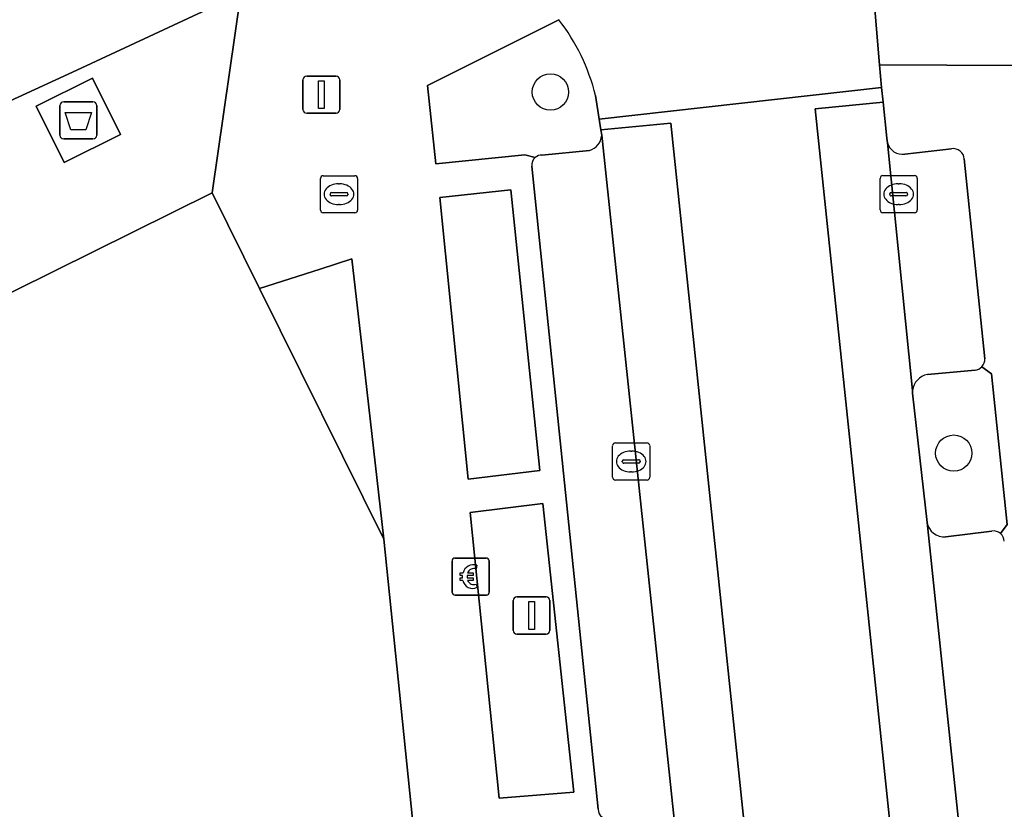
# Model space of a CAD drawing. Extents: x 159716 to 160783, y 383290 to 384031.
# Drawn here: x 160567.93 to 160594.47, y 383404.89 to 383426.17 of the extents above; entities that cross this region are included whole.
import ezdxf

# ---------------------------------------------------------------- set-up
doc = ezdxf.new("R2010")
doc.units = 0
for name, color, linetype in [('IMGEO_Afval_apart_plaats', 7, 'Continuous'), ('IMGEO_Betaalautomaat', 7, 'Continuous'), ('IMGEO_Boom', 7, 'Continuous'), ('IMGEO_Brandkraan', 7, 'Continuous'), ('IMGEO_Groenvoorziening', 7, 'Continuous'), ('IMGEO_Kolk', 7, 'Continuous'), ('IMGEO_Lichtmast', 7, 'Continuous'), ('IMGEO_Pand', 7, 'Continuous'), ('IMGEO_Pand_overbouw', 7, 'Continuous'), ('IMGEO_Parkeervlak_open', 7, 'Continuous'), ('IMGEO_Rijbaan_lokaal_gesloten', 7, 'Continuous'), ('IMGEO_Rijbaan_lokaal_open', 7, 'Continuous'), ('IMGEO_Voetpad_gesloten', 7, 'Continuous'), ('IMGEO_Voetpad_open', 7, 'Continuous')]:
    doc.layers.add(name, color=color, linetype=linetype)

msp = doc.modelspace()

# ---------------------------------------------------------------- linework, layer by layer
at = {"layer": 'IMGEO_Afval_apart_plaats'}
for p, q in [((160569.018, 383423.06), (160569.018, 383423.86)), ((160569.018, 383423.86), (160569.018, 383423.06)), ((160569.118, 383423.96), (160569.908, 383423.96)), ((160569.908, 383423.96), (160569.118, 383423.96)), ((160570.008, 383423.86), (160570.008, 383423.06)), ((160570.008, 383423.06), (160570.008, 383423.86)), ((160569.908, 383422.96), (160569.118, 383422.96)), ((160569.118, 383422.96), (160569.908, 383422.96))]:
    msp.add_line(p, q, dxfattribs=at)
msp.add_lwpolyline([(160569.161, 383423.674), (160569.865, 383423.674), (160569.716, 383423.204), (160569.31, 383423.204), (160569.161, 383423.674)], dxfattribs=at)
for centre, start, end in [((160569.118, 383423.86), 90, 180), ((160569.118, 383423.86), 90, 180), ((160569.908, 383423.86), 0, 90), ((160569.908, 383423.86), 360, 90), ((160569.118, 383423.06), 180, 270), ((160569.118, 383423.06), 180, 270), ((160569.908, 383423.06), 270, 0), ((160569.908, 383423.06), 270, 0)]:
    msp.add_arc(centre, 0.1, start, end, dxfattribs=at)
at = {"layer": 'IMGEO_Betaalautomaat'}
for p, q in [((160579.663, 383411.665), (160580.504, 383411.665)), ((160580.504, 383411.665), (160579.663, 383411.665)), ((160579.588, 383410.741), (160579.588, 383411.582)), ((160579.588, 383411.582), (160579.588, 383410.741)), ((160580.25, 383411.47), (160580.233, 383411.37)), ((160580.587, 383411.591), (160580.587, 383410.75)), ((160580.587, 383410.75), (160580.587, 383411.591)), ((160579.871, 383411.129), (160579.871, 383411.197)), ((160579.992, 383411.197), (160579.992, 383411.129)), ((160580.237, 383410.964), (160580.259, 383410.877)), ((160580.513, 383410.666), (160579.672, 383410.666)), ((160579.672, 383410.666), (160580.513, 383410.666))]:
    msp.add_line(p, q, dxfattribs=at)
for points in [[(160579.871, 383411.197), (160579.802, 383411.197), (160579.802, 383411.266), (160579.881, 383411.266)], [(160579.876, 383411.06), (160579.802, 383411.06), (160579.802, 383411.129), (160579.871, 383411.129)], [(160580.003, 383411.266), (160580.15, 383411.266), (160580.15, 383411.197), (160579.992, 383411.197)], [(160579.992, 383411.129), (160580.15, 383411.129), (160580.15, 383411.06), (160580.006, 383411.06)]]:
    msp.add_lwpolyline(points, dxfattribs=at)
for centre, radius, start, end in [((160579.666, 383411.588), 0.0779, 92.4484, 184.2845), ((160579.666, 383411.588), 0.0779, 92.4484, 184.2845), ((160580.51, 383411.588), 0.0779, 2.4484, 94.2845), ((160580.51, 383411.588), 0.0779, 2.4484, 94.2845), ((160580.164, 383411.19), 0.293, 73.014, 165.0139), ((160580.17, 383411.203), 0.179, 69.3236, 159.5683), ((160580.137, 383411.115), 0.267, 191.8096, 297.0389), ((160580.17, 383411.13), 0.179, 202.7625, 291.8693), ((160579.666, 383410.744), 0.0779, 182.4484, 274.2845), ((160579.666, 383410.744), 0.0779, 182.4484, 274.2845), ((160580.51, 383410.744), 0.0779, 272.4484, 4.2845), ((160580.51, 383410.744), 0.0779, 272.4484, 4.2845)]:
    msp.add_arc(centre, radius, start, end, dxfattribs=at)
at = {"layer": 'IMGEO_Boom'}
for centre in [(160582.236, 383424.225), (160593.107, 383414.493)]:
    msp.add_circle(centre, 0.489, dxfattribs=at)
at = {"layer": 'IMGEO_Brandkraan'}
for p, q in [((160576.038, 383421.044), (160576.038, 383421.896)), ((160576.113, 383421.97), (160576.965, 383421.97)), ((160576.526, 383421.75), (160576.551, 383421.75)), ((160577.039, 383421.896), (160577.039, 383421.044)), ((160576.297, 383421.464), (160576.297, 383421.476)), ((160576.34, 383421.513), (160576.738, 383421.513)), ((160576.781, 383421.476), (160576.781, 383421.464)), ((160576.735, 383421.427), (160576.337, 383421.427)), ((160576.965, 383420.97), (160576.113, 383420.97)), ((160576.549, 383421.19), (160576.524, 383421.19))]:
    msp.add_line(p, q, dxfattribs=at)
for points in [[(160576.038, 383421.044), (160576.038, 383421.896)], [(160576.113, 383421.97), (160576.965, 383421.97)], [(160577.039, 383421.896), (160577.039, 383421.044)], [(160576.965, 383420.97), (160576.113, 383420.97)]]:
    msp.add_lwpolyline(points, dxfattribs=at)
for centre, radius, start, end in [((160576.115, 383421.894), 0.0765, 91.552, 178.448), ((160576.115, 383421.894), 0.0765, 91.552, 178.448), ((160576.963, 383421.894), 0.0765, 1.552, 88.448), ((160576.963, 383421.894), 0.0765, 1.552, 88.448), ((160576.337, 383421.473), 0.0403, 85.8775, 175.7526), ((160576.742, 383421.475), 0.0386, 1.7309, 96.639), ((160576.334, 383421.463), 0.0366, 178.938, 274.7102), ((160576.738, 383421.47), 0.043, 264.8664, 352.4533), ((160576.115, 383421.046), 0.0765, 181.552, 268.448), ((160576.115, 383421.046), 0.0765, 181.552, 268.448), ((160576.963, 383421.046), 0.0765, 271.552, 358.448), ((160576.963, 383421.046), 0.0765, 271.552, 358.448)]:
    msp.add_arc(centre, radius, start, end, dxfattribs=at)
for centre, major_axis, ratio, start_param, end_param in [((160576.525, 383421.47), (-0.387, 0.002), 0.722429, 4.712389, 7.853982), ((160576.55, 383421.47), (-0.39, 0.002), 0.717154, 1.570796, 4.712389)]:
    msp.add_ellipse(centre, major_axis=major_axis, ratio=ratio, start_param=start_param, end_param=end_param, dxfattribs=at)
at = {"layer": 'IMGEO_Groenvoorziening'}
for points in [[(160582.461, 383426.174), (160578.928, 383424.398), (160579.144, 383422.293), (160581.543, 383422.529), (160581.829, 383422.464)], [(160583.551, 383423.489), (160583.451, 383424.131)], [(160583.618, 383423.058), (160583.596, 383423.202), (160583.551, 383423.489)], [(160582.005, 383422.525), (160583.29, 383422.645)], [(160593.68, 383416.726), (160592.397, 383416.61)], [(160594.128, 383416.632), (160593.864, 383416.823)], [(160594.366, 383412.326), (160594.55, 383412.574), (160594.128, 383416.632)], [(160591.997, 383416.182), (160591.995, 383416.112), (160592.388, 383412.622)], [(160592.889, 383412.235), (160594.129, 383412.391)]]:
    msp.add_lwpolyline(points, dxfattribs=at)
for points in [[(160579.253, 383421.381), (160580.016, 383413.791), (160581.953, 383414.024), (160581.17, 383421.589)], [(160580.075, 383412.894), (160580.854, 383405.193), (160582.867, 383405.358), (160582.036, 383413.131)]]:
    msp.add_lwpolyline(points, close=True, dxfattribs=at)
for centre, radius, start, end in [((160578.127, 383422.813), 5.485, 13.9096, 37.7983), ((160583.141, 383423.1), 0.479, 288.1121, 354.9755), ((160581.995, 383422.269), 0.256, 87.7669, 130.4648), ((160593.631, 383417.041), 0.319, 278.756, 316.8381), ((160592.482, 383416.13), 0.488, 100.0179, 173.8557), ((160592.855, 383412.709), 0.476, 190.5811, 274.0499), ((160594.179, 383412.107), 0.288, 49.3973, 99.9288)]:
    msp.add_arc(centre, radius, start, end, dxfattribs=at)
at = {"layer": 'IMGEO_Kolk'}
for p, q in [((160591.121, 383421.046), (160591.121, 383421.898)), ((160591.196, 383421.972), (160592.048, 383421.972)), ((160591.609, 383421.752), (160591.634, 383421.752)), ((160592.122, 383421.898), (160592.122, 383421.046)), ((160591.38, 383421.466), (160591.38, 383421.478)), ((160591.423, 383421.515), (160591.821, 383421.515)), ((160591.864, 383421.478), (160591.864, 383421.466)), ((160591.818, 383421.429), (160591.42, 383421.429)), ((160592.048, 383420.972), (160591.196, 383420.972)), ((160591.632, 383421.192), (160591.607, 383421.192)), ((160583.913, 383413.842), (160583.913, 383414.694)), ((160583.988, 383414.768), (160584.84, 383414.768)), ((160584.914, 383414.694), (160584.914, 383413.842)), ((160584.215, 383414.311), (160584.613, 383414.311)), ((160584.401, 383414.548), (160584.426, 383414.548)), ((160584.172, 383414.262), (160584.172, 383414.274)), ((160584.61, 383414.225), (160584.212, 383414.225)), ((160584.656, 383414.274), (160584.656, 383414.262)), ((160584.424, 383413.988), (160584.399, 383413.988)), ((160584.84, 383413.768), (160583.988, 383413.768))]:
    msp.add_line(p, q, dxfattribs=at)
for points in [[(160591.121, 383421.046), (160591.121, 383421.898)], [(160591.196, 383421.972), (160592.048, 383421.972)], [(160592.122, 383421.898), (160592.122, 383421.046)], [(160592.048, 383420.972), (160591.196, 383420.972)], [(160583.913, 383413.842), (160583.913, 383414.694)], [(160583.988, 383414.768), (160584.84, 383414.768)], [(160584.914, 383414.694), (160584.914, 383413.842)], [(160584.84, 383413.768), (160583.988, 383413.768)]]:
    msp.add_lwpolyline(points, dxfattribs=at)
for centre, radius, start, end in [((160591.198, 383421.896), 0.0765, 91.552, 178.448), ((160591.198, 383421.896), 0.0765, 91.552, 178.448), ((160592.046, 383421.896), 0.0765, 1.552, 88.448), ((160592.046, 383421.896), 0.0765, 1.552, 88.448), ((160591.42, 383421.475), 0.0403, 85.8775, 175.7526), ((160591.417, 383421.465), 0.0366, 178.938, 274.7102), ((160591.821, 383421.472), 0.043, 264.8664, 352.4533), ((160591.825, 383421.477), 0.0386, 1.7309, 96.639), ((160591.198, 383421.048), 0.0765, 181.552, 268.448), ((160591.198, 383421.048), 0.0765, 181.552, 268.448), ((160592.046, 383421.048), 0.0765, 271.552, 358.448), ((160592.046, 383421.048), 0.0765, 271.552, 358.448), ((160583.99, 383414.692), 0.0765, 91.552, 178.448), ((160583.99, 383414.692), 0.0765, 91.552, 178.448), ((160584.838, 383414.692), 0.0765, 1.552, 88.448), ((160584.838, 383414.692), 0.0765, 1.552, 88.448), ((160584.212, 383414.271), 0.0403, 85.8775, 175.7526), ((160584.617, 383414.273), 0.0386, 1.7309, 96.639), ((160584.209, 383414.261), 0.0366, 178.938, 274.7102), ((160584.613, 383414.268), 0.043, 264.8664, 352.4533), ((160583.99, 383413.844), 0.0765, 181.552, 268.448), ((160583.99, 383413.844), 0.0765, 181.552, 268.448), ((160584.838, 383413.844), 0.0765, 271.552, 358.448), ((160584.838, 383413.844), 0.0765, 271.552, 358.448)]:
    msp.add_arc(centre, radius, start, end, dxfattribs=at)
for centre, major_axis, ratio, start_param, end_param in [((160591.608, 383421.472), (-0.387, 0.002), 0.722429, 4.712389, 7.853982), ((160591.633, 383421.472), (-0.39, 0.002), 0.717154, 1.570796, 4.712389), ((160584.4, 383414.268), (-0.387, 0.002), 0.722429, 4.712389, 7.853982), ((160584.425, 383414.268), (-0.39, 0.002), 0.717154, 1.570796, 4.712389)]:
    msp.add_ellipse(centre, major_axis=major_axis, ratio=ratio, start_param=start_param, end_param=end_param, dxfattribs=at)
at = {"layer": 'IMGEO_Lichtmast'}
for p, q in [((160575.668, 383424.654), (160576.458, 383424.654)), ((160576.458, 383424.654), (160575.668, 383424.654)), ((160575.568, 383423.754), (160575.568, 383424.554)), ((160575.568, 383424.554), (160575.568, 383423.754)), ((160576.558, 383424.554), (160576.558, 383423.754)), ((160576.558, 383423.754), (160576.558, 383424.554)), ((160576.458, 383423.654), (160575.668, 383423.654)), ((160575.668, 383423.654), (160576.458, 383423.654)), ((160581.333, 383410.617), (160582.123, 383410.617)), ((160582.123, 383410.617), (160581.333, 383410.617)), ((160581.233, 383409.717), (160581.233, 383410.517)), ((160581.233, 383410.517), (160581.233, 383409.717)), ((160582.223, 383410.517), (160582.223, 383409.717)), ((160582.223, 383409.717), (160582.223, 383410.517)), ((160582.123, 383409.617), (160581.333, 383409.617)), ((160581.333, 383409.617), (160582.123, 383409.617))]:
    msp.add_line(p, q, dxfattribs=at)
for points in [[(160575.988, 383424.529), (160576.138, 383424.529), (160576.138, 383423.779), (160575.988, 383423.779), (160575.988, 383424.529)], [(160581.653, 383410.492), (160581.803, 383410.492), (160581.803, 383409.742), (160581.653, 383409.742), (160581.653, 383410.492)]]:
    msp.add_lwpolyline(points, dxfattribs=at)
for centre, start, end in [((160575.668, 383424.554), 90, 180), ((160575.668, 383424.554), 90, 180), ((160576.458, 383424.554), 0, 90), ((160576.458, 383424.554), 360, 90), ((160575.668, 383423.754), 180, 270), ((160575.668, 383423.754), 180, 270), ((160576.458, 383423.754), 270, 0), ((160576.458, 383423.754), 270, 0), ((160581.333, 383410.517), 90, 180), ((160581.333, 383410.517), 90, 180), ((160582.123, 383410.517), 0, 90), ((160582.123, 383410.517), 360, 90), ((160581.333, 383409.717), 180, 270), ((160581.333, 383409.717), 180, 270), ((160582.123, 383409.717), 270, 0), ((160582.123, 383409.717), 270, 0)]:
    msp.add_arc(centre, 0.1, start, end, dxfattribs=at)
at = {"layer": 'IMGEO_Pand'}
msp.add_lwpolyline([(160577.746, 383412.172), (160574.4, 383418.928), (160573.117, 383421.51), (160561.391, 383415.694), (160561.782, 383414.869), (160558.029, 383412.952), (160557.591, 383413.809), (160545.828, 383407.983), (160550.329, 383398.897), (160546.728, 383397.189), (160549.349, 383392.067), (160551.487, 383387.889), (160552.375, 383386.153), (160563.405, 383389.892), (160563.227, 383390.604), (160564.354, 383391.079), (160564.414, 383391.85), (160565.184, 383392.087), (160565.969, 383385.858), (160579.957, 383390.583)], close=True, dxfattribs=at)
at = {"layer": 'IMGEO_Pand_overbouw'}
msp.add_lwpolyline([(160576.883, 383419.728), (160576.027, 383419.452), (160574.4, 383418.928), (160577.746, 383412.172), (160577.24, 383416.603)], close=True, dxfattribs=at)
at = {"layer": 'IMGEO_Parkeervlak_open'}
for points in [[(160585.59, 383404.462), (160583.618, 383423.058)], [(160591.318, 383422.858), (160591.997, 383416.182)], [(160583.29, 383422.645), (160582.005, 383422.525)], [(160593.048, 383422.696), (160591.785, 383422.549)], [(160593.947, 383417.038), (160593.39, 383422.421)], [(160581.738, 383422.224), (160583.521, 383404.894)], [(160592.397, 383416.61), (160593.68, 383416.726)], [(160592.388, 383412.622), (160594.344, 383393.985)], [(160594.129, 383412.391), (160592.889, 383412.235)]]:
    msp.add_lwpolyline(points, dxfattribs=at)
for centre, radius, start, end in [((160583.141, 383423.1), 0.479, 288.1121, 354.9755), ((160591.728, 383422.97), 0.425, 195.2599, 277.7573), ((160593.091, 383422.399), 0.3, 4.1475, 98.2474), ((160581.996, 383422.263), 0.261, 129.8017, 188.6682), ((160581.995, 383422.269), 0.256, 87.7669, 130.4648), ((160593.632, 383417.036), 0.315, 317.4409, 0.3413), ((160593.631, 383417.041), 0.319, 278.756, 316.8381), ((160592.482, 383416.13), 0.488, 100.0179, 173.8557), ((160592.855, 383412.709), 0.476, 190.5811, 274.0499), ((160594.179, 383412.107), 0.288, 49.3973, 99.9288), ((160594.174, 383412.101), 0.296, 3.0232, 49.447), ((160583.805, 383404.909), 0.285, 182.9438, 233.753)]:
    msp.add_arc(centre, radius, start, end, dxfattribs=at)
at = {"layer": 'IMGEO_Rijbaan_lokaal_gesloten'}
for points in [[(160597.909, 383359.846), (160597.901, 383359.899), (160597.276, 383365.883), (160597.049, 383368.053), (160597.045, 383368.17), (160595.109, 383386.725), (160595.087, 383386.843), (160594.753, 383389.974), (160594.337, 383393.864), (160594.344, 383393.985), (160592.388, 383412.622), (160591.995, 383416.112), (160591.997, 383416.182), (160591.318, 383422.858), (160591.303, 383422.977), (160591.203, 383423.954), (160589.375, 383423.771), (160595.764, 383362.66)], [(160591.724, 383354.429), (160591.203, 383361.107), (160589.592, 383381.539), (160587.833, 383400.9), (160585.479, 383423.384), (160583.596, 383423.202), (160583.618, 383423.058), (160585.59, 383404.462), (160585.608, 383404.352), (160585.94, 383401.161), (160585.933, 383401.077), (160586.585, 383394.618), (160586.757, 383392.992), (160587.673, 383382.418)]]:
    msp.add_lwpolyline(points, dxfattribs=at)
at = {"layer": 'IMGEO_Rijbaan_lokaal_open'}
for points in [[(160566.75, 383423.562), (160569.473, 383424.81), (160573.889, 383426.883), (160572.337, 383430.071), (160570.844, 383429.371), (160567.932, 383427.997), (160567.354, 383427.724), (160566.554, 383427.332), (160554.01, 383421.434), (160552.404, 383420.67), (160543.945, 383416.579), (160531.91, 383410.739), (160530.454, 383409.992), (160513.141, 383401.003), (160501.848, 383394.965), (160500.433, 383394.16), (160486.541, 383386.343), (160481.968, 383383.62), (160476.209, 383380.206), (160475.436, 383379.714), (160471.815, 383377.547), (160469.684, 383376.287)], [(160583.451, 383424.131), (160583.551, 383423.489), (160591.163, 383424.345), (160591.101, 383424.957), (160590.845, 383428.088)], [(160589.375, 383423.771), (160591.203, 383423.954), (160591.163, 383424.345), (160583.551, 383423.489), (160583.596, 383423.202), (160585.479, 383423.384), (160587.833, 383400.9), (160589.592, 383381.539), (160591.203, 383361.107), (160591.724, 383354.429), (160592.324, 383346.798), (160592.528, 383341.495), (160592.558, 383339.696), (160592.568, 383337.896)], [(160595.764, 383362.66), (160589.375, 383423.771)]]:
    msp.add_lwpolyline(points, dxfattribs=at)
msp.add_arc((160578.127, 383422.813), 5.485, 13.9096, 37.7983, dxfattribs=at)
at = {"layer": 'IMGEO_Voetpad_gesloten'}
msp.add_lwpolyline([(160569.897, 383424.6), (160568.374, 383423.844), (160569.13, 383422.321), (160570.653, 383423.077)], close=True, dxfattribs=at)
at = {"layer": 'IMGEO_Voetpad_open'}
for points in [[(160590.845, 383428.088), (160591.101, 383424.957), (160596.542, 383424.929), (160596.278, 383427.44)], [(160575.339, 383427.563), (160573.889, 383426.883), (160573.117, 383421.51), (160574.4, 383418.928), (160576.027, 383419.452), (160576.883, 383419.728), (160577.24, 383416.603), (160577.746, 383412.172), (160579.957, 383390.583), (160580.717, 383383.161), (160581.134, 383379.085), (160581.318, 383378.369), (160581.518, 383375.387), (160581.652, 383374.383), (160582.321, 383367.749), (160582.431, 383366.738), (160583.073, 383360.251), (160583.738, 383353.525)], [(160527.992, 383399.461), (160532.894, 383401.829), (160537.898, 383404.123), (160543.135, 383406.701), (160545.828, 383407.983), (160557.591, 383413.809), (160561.391, 383415.694), (160573.117, 383421.51), (160573.889, 383426.883), (160569.473, 383424.81), (160566.75, 383423.562)], [(160581.829, 383422.464), (160581.543, 383422.529), (160579.144, 383422.293), (160578.928, 383424.398), (160582.461, 383426.174)], [(160599.658, 383393.859), (160599.22, 383398.338), (160598.675, 383398.788), (160598.568, 383399.883), (160599.016, 383400.428), (160598.855, 383402.07), (160598.807, 383402.568), (160598.273, 383408.021), (160597.693, 383413.951), (160597.546, 383415.356), (160597.282, 383417.871), (160596.542, 383424.929), (160591.101, 383424.957), (160591.163, 383424.345), (160591.203, 383423.954), (160591.303, 383422.977), (160591.318, 383422.858)], [(160591.785, 383422.549), (160593.048, 383422.696)], [(160593.39, 383422.421), (160593.947, 383417.038)], [(160583.521, 383404.894), (160581.738, 383422.224)], [(160593.864, 383416.823), (160594.128, 383416.632), (160594.55, 383412.574), (160594.366, 383412.326)]]:
    msp.add_lwpolyline(points, dxfattribs=at)
for points in [[(160568.374, 383423.844), (160569.897, 383424.6), (160570.653, 383423.077), (160569.13, 383422.321)], [(160579.253, 383421.381), (160581.17, 383421.589), (160581.953, 383414.024), (160580.016, 383413.791)], [(160574.4, 383418.928), (160577.746, 383412.172), (160577.24, 383416.603), (160576.883, 383419.728), (160576.027, 383419.452)], [(160580.075, 383412.894), (160582.036, 383413.131), (160582.867, 383405.358), (160580.854, 383405.193)]]:
    msp.add_lwpolyline(points, close=True, dxfattribs=at)
for centre, radius, start, end in [((160591.728, 383422.97), 0.425, 195.2599, 277.7573), ((160593.091, 383422.399), 0.3, 4.1475, 98.2474), ((160581.996, 383422.263), 0.261, 129.8017, 188.6682), ((160593.632, 383417.036), 0.315, 317.4409, 0.3413), ((160594.174, 383412.101), 0.296, 3.0232, 49.447), ((160583.805, 383404.909), 0.285, 182.9438, 233.753)]:
    msp.add_arc(centre, radius, start, end, dxfattribs=at)

doc.saveas('drawing.dxf')
